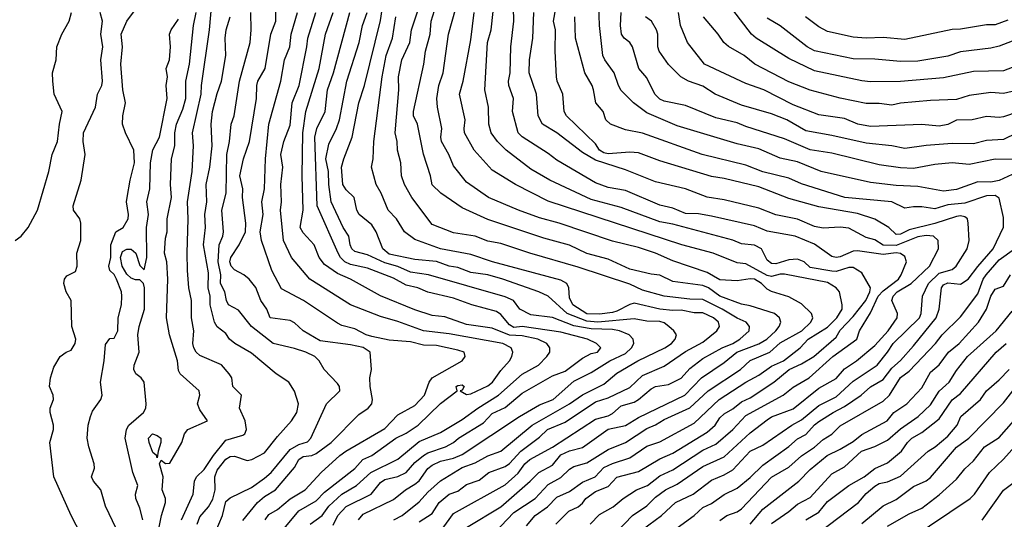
# Model space of a CAD drawing. Header units: metres. Extents: x -46681 to -43747, y -240911 to -237677.
# Tile 825 of 1056: x -44997 to -44882, y -239114 to -239056. Entities that reach past the tile are written whole.
import ezdxf

# ---------------------------------------------------------------- set-up
doc = ezdxf.new("R2010")
doc.units = ezdxf.units.M
doc.layers.add('CONTOUR_INDEX', color=1, linetype='Continuous')
doc.layers.add('CONTOUR_INTER', color=3, linetype='Continuous')

msp = doc.modelspace()

# ---------------------------------------------------------------- linework, layer by layer
at = {"layer": 'CONTOUR_INDEX'}
for points, elevation in [([(-44953.03, -239114.52), (-44952.09, -239114.02), (-44950.1, -239112.42), (-44949.1, -239111.29), (-44947.6, -239109.97), (-44945.1, -239108.43), (-44943.6, -239107.89), (-44942.1, -239107.06), (-44940.6, -239106.53), (-44936.97, -239103.52), (-44932.61, -239101.02), (-44931.1, -239099.98), (-44928.6, -239098.75), (-44927.1, -239097.47), (-44924.67, -239096.02), (-44921.51, -239094.52), (-44920.75, -239094.02), (-44920.3, -239093.52), (-44920.16, -239093.02), (-44920.46, -239092.52), (-44921.04, -239092.02), (-44921.6, -239091.62), (-44922.1, -239091.44), (-44923.6, -239091.42), (-44925.1, -239091.14), (-44929.33, -239091.52), (-44930.6, -239091.42), (-44932.88, -239090.52), (-44935.1, -239088.52), (-44936.17, -239088.02), (-44940.37, -239086.52), (-44942.1, -239086.01), (-44944.1, -239085.74), (-44945.6, -239085.17), (-44946.6, -239085.01), (-44948.1, -239084.47), (-44950.6, -239084.24), (-44953.6, -239083.61), (-44954.34, -239083.02), (-44955.1, -239081.02), (-44955.6, -239080.23), (-44957.09, -239079.02), (-44957.34, -239078.52), (-44957.67, -239077.02), (-44958.6, -239076.13), (-44958.97, -239075.52), (-44959.13, -239073.52), (-44958.88, -239072.52), (-44957.91, -239070.02), (-44957.12, -239066.02), (-44956.46, -239064.02), (-44954.6, -239056.44), (-44953.93, -239052.02)], 75), ([(-44980.79, -239117.52), (-44980.08, -239114.02), (-44979.61, -239112.52), (-44979.62, -239112.02), (-44980, -239111.02), (-44979.87, -239109.52), (-44980.31, -239108.02), (-44980.1, -239107.56), (-44979.6, -239107.96), (-44979.1, -239107.93), (-44977.73, -239105.52), (-44977.39, -239104.52), (-44977.02, -239104.02), (-44974.71, -239103.02), (-44975.6, -239101.74), (-44975.87, -239101.02), (-44975.6, -239100.02), (-44975.7, -239099.52), (-44977.91, -239097.52), (-44978.1, -239097.16), (-44978.2, -239096.02), (-44979.15, -239093.02), (-44979.5, -239091.02), (-44979.33, -239086.52), (-44979.46, -239084.52), (-44979.74, -239083.52), (-44979.6, -239081.77), (-44979.4, -239081.02), (-44979.43, -239079.52), (-44978.91, -239077.02), (-44979.05, -239075.52), (-44978.9, -239072.52), (-44978.54, -239071.02), (-44978.52, -239069.52), (-44978.34, -239068.52), (-44977.6, -239066.78), (-44977.24, -239065.52), (-44977.24, -239063.52), (-44976.82, -239061.52), (-44976.37, -239057.02), (-44976.04, -239055.52)], 65), ([(-44968.01, -239114.52), (-44967.6, -239113.88), (-44966.6, -239113.33), (-44965.1, -239112.06), (-44963.38, -239111.02), (-44961.51, -239109.02), (-44959.32, -239107.02), (-44958.64, -239106.52), (-44954.1, -239103.9), (-44952.6, -239102.32), (-44950.6, -239101.21), (-44949.49, -239100.02), (-44948.93, -239098.52), (-44948.6, -239098.02), (-44945.11, -239096.02), (-44944.76, -239095.52), (-44944.86, -239095.02), (-44945.6, -239094.78), (-44948.1, -239094.23), (-44949.6, -239094.19), (-44951.1, -239093.83), (-44953.6, -239093.62), (-44955.6, -239093.2), (-44956.26, -239093.02), (-44957.6, -239092.32), (-44959.1, -239091.9), (-44959.6, -239091.64), (-44963.55, -239089.02), (-44966.1, -239087.67), (-44967.24, -239085.52), (-44968.46, -239082.02), (-44968.59, -239081.02), (-44968.23, -239079.02), (-44968.42, -239077.52), (-44968.09, -239076.02), (-44967.98, -239072.52), (-44967.6, -239068.52), (-44966.21, -239063.52), (-44965.78, -239061.02), (-44965.14, -239059.52), (-44965.01, -239058.02), (-44964.26, -239055.52)], 70), ([(-44937.6, -239115.2), (-44936.62, -239114.02), (-44935.17, -239113.02), (-44934.1, -239111.89), (-44932.6, -239111.24), (-44931.1, -239110.14), (-44929.64, -239109.52), (-44928.6, -239108.42), (-44927.6, -239107.97), (-44925.6, -239107.32), (-44923.6, -239105.97), (-44922.1, -239105.43), (-44918.1, -239103.29), (-44915.19, -239100.52), (-44912.1, -239098.49), (-44910.6, -239097.7), (-44909.1, -239096.63), (-44907.72, -239096.02), (-44905.79, -239094.52), (-44904.83, -239093.52), (-44902.6, -239092.12), (-44901.51, -239091.02), (-44900.87, -239090.02), (-44900.87, -239089.52), (-44901.21, -239088.02), (-44901.57, -239087.52), (-44902.6, -239086.91), (-44907.6, -239085.93), (-44908.1, -239085.94), (-44909.1, -239086.22), (-44909.6, -239086.12), (-44912.1, -239084.73), (-44913.1, -239084.62), (-44915.9, -239083.52), (-44919.53, -239082.52), (-44935.1, -239077.45), (-44938.9, -239075.52), (-44941.6, -239073.84), (-44943.69, -239071.52), (-44944.81, -239069.52), (-44944.87, -239069.02), (-44944.73, -239068.02), (-44945.4, -239065.02), (-44944.97, -239063.52), (-44944.1, -239058.7), (-44943.69, -239055.52)], 80), ([(-44920.1, -239115.43), (-44918.1, -239114.02), (-44917.1, -239113.07), (-44916.1, -239112.6), (-44914.6, -239111.58), (-44913.1, -239110.82), (-44911.6, -239109.61), (-44910.1, -239108.16), (-44907.1, -239106), (-44906.1, -239105.11), (-44905.1, -239104.58), (-44904.1, -239103.46), (-44903.6, -239103.09), (-44901.95, -239102.02), (-44900.6, -239101.35), (-44898.66, -239100.02), (-44897.6, -239099.05), (-44896.1, -239098.19), (-44895.1, -239096.89), (-44894.1, -239095.97), (-44892.6, -239094.3), (-44889.95, -239091.02), (-44889.61, -239090.02), (-44889.33, -239087.52), (-44889.1, -239087.17), (-44888.6, -239086.95), (-44887.1, -239087.11), (-44886.21, -239086.52), (-44885.1, -239085.04), (-44883.3, -239083.02), (-44882.1, -239080.48), (-44882.1, -239079.36), (-44882.6, -239077.1), (-44883.1, -239076.79), (-44884.1, -239076.83), (-44886.6, -239077.71), (-44888.6, -239077.87), (-44890.1, -239078.34), (-44891.6, -239078.11), (-44892.6, -239078.1), (-44893.6, -239078.28), (-44895.1, -239077.55), (-44900.59, -239077.02), (-44905.6, -239075.44), (-44907.1, -239074.77), (-44910.1, -239074.03), (-44912.1, -239073.28), (-44917.16, -239072.02), (-44924.1, -239069.55), (-44926.1, -239069.15), (-44927.85, -239068.52), (-44928.37, -239068.02), (-44928.69, -239067.02), (-44929.55, -239066.02), (-44929.8, -239064.52), (-44929.97, -239064.02), (-44930.83, -239062.52), (-44931.9, -239058.52), (-44931.99, -239056.02)], 85), ([(-44879.1, -239064.26), (-44882.1, -239064.95), (-44883.6, -239064.81), (-44886.1, -239065.18), (-44887.6, -239065.62), (-44890.6, -239065.75), (-44894.1, -239066.07), (-44895.1, -239066.28), (-44896.6, -239066.11), (-44898.1, -239066.11), (-44901.1, -239065.48), (-44904.6, -239064.56), (-44907.1, -239063.59), (-44911.04, -239061.52), (-44912.28, -239060.52), (-44914.1, -239059.47), (-44914.65, -239059.02), (-44915.33, -239058.02), (-44917, -239056.02)], 90), ([(-44903.64, -239116.02), (-44898.98, -239112.52), (-44898.1, -239111.47), (-44897.1, -239110.61), (-44896.6, -239110.31), (-44895.6, -239110.1), (-44894.1, -239109.43), (-44890.88, -239106.52), (-44890.08, -239106.02), (-44888.6, -239104.77), (-44887.52, -239103.52), (-44887.07, -239102.52), (-44884.81, -239100.52), (-44884.09, -239099.52), (-44882.6, -239098.22), (-44881.46, -239097.02)], 90), ([(-44981.14, -239104.52), (-44980.6, -239104.7), (-44980.17, -239105.02), (-44980.14, -239105.52), (-44980.48, -239106.52), (-44980.6, -239107.3), (-44980.66, -239107.02), (-44981.1, -239106.68), (-44981.5, -239105.52), (-44981.58, -239105.02), (-44981.14, -239104.52)], 65)]:
    msp.add_lwpolyline(points, dxfattribs=dict(at, elevation=elevation))
at = {"layer": 'CONTOUR_INTER'}
for points, elevation in [([(-44934.18, -239115.02), (-44932.68, -239113.52), (-44931.59, -239113.02), (-44931.1, -239112.59), (-44930.69, -239112.02), (-44929.6, -239111.21), (-44928.1, -239110.66), (-44927.1, -239109.57), (-44924.6, -239108.91), (-44922.1, -239107.42), (-44920.6, -239106.77), (-44916.6, -239104.33), (-44915.68, -239103.52), (-44915.1, -239102.67), (-44914.6, -239102.19), (-44913.6, -239101.6), (-44912.6, -239100.78), (-44911.6, -239100.34), (-44908.82, -239098.52), (-44907.07, -239097.02), (-44905.6, -239096.39), (-44904.19, -239095.52), (-44901.6, -239093.27), (-44901.1, -239092.47), (-44899.6, -239090.87), (-44898.15, -239089.02), (-44897.66, -239088.02), (-44897.57, -239087.52), (-44898.6, -239085.79), (-44899.6, -239085.19), (-44900.1, -239085.18), (-44901.6, -239085.62), (-44902.1, -239085.6), (-44904.6, -239085.16), (-44905.3, -239084.52), (-44906.1, -239084.21), (-44907.1, -239084.3), (-44908.6, -239084.73), (-44909.1, -239084.71), (-44909.6, -239084.34), (-44910.28, -239083.02), (-44911.1, -239082.59), (-44912.6, -239082.41), (-44913.6, -239082), (-44920.6, -239080.15), (-44922.1, -239079.87), (-44926.6, -239078.21), (-44930.1, -239077.25), (-44934.89, -239075.02), (-44937.1, -239073.75), (-44939.97, -239071.52), (-44940.97, -239070.52), (-44941.73, -239069.52), (-44941.99, -239068.52), (-44942.05, -239066.52), (-44942.45, -239064.52), (-44942.14, -239059.02), (-44941.72, -239057.52), (-44940.89, -239050.02)], 81), ([(-44930.21, -239115.02), (-44929.1, -239113.9), (-44927.53, -239113.02), (-44926.37, -239112.02), (-44924.82, -239111.02), (-44923.54, -239110.52), (-44922.1, -239109.4), (-44920.6, -239108.72), (-44917.1, -239106.4), (-44915.6, -239105.71), (-44913.6, -239104), (-44912.1, -239102.4), (-44907.76, -239100.02), (-44906.6, -239099.08), (-44904.72, -239098.02), (-44901.99, -239095.52), (-44899.19, -239093.52), (-44898.88, -239092.52), (-44897.6, -239090.45), (-44896.69, -239088.52), (-44896.1, -239087.89), (-44894.35, -239086.52), (-44894.03, -239086.02), (-44893.41, -239084.52), (-44893.6, -239083.91), (-44894.1, -239083.53), (-44894.6, -239083.47), (-44896.1, -239083.66), (-44899.1, -239083.22), (-44899.6, -239083.26), (-44901.1, -239083.93), (-44901.6, -239084.01), (-44902.1, -239083.91), (-44904.1, -239082.47), (-44906.35, -239081.52), (-44909.6, -239080.93), (-44911.1, -239080.34), (-44916.1, -239079.2), (-44917.6, -239078.93), (-44919.1, -239078.91), (-44920.6, -239078.27), (-44922.1, -239077.94), (-44926.1, -239076.21), (-44928.1, -239075.87), (-44929.6, -239075.32), (-44934.1, -239072.68), (-44935.1, -239071.9), (-44938.1, -239069.99), (-44938.6, -239069.52), (-44939.23, -239067.02), (-44939.11, -239065.52), (-44939.67, -239064.02), (-44939.7, -239063.52), (-44939.52, -239062.52), (-44939.44, -239059.52), (-44939.1, -239056.52), (-44939.24, -239050.02)], 82), ([(-44881.1, -239074.36), (-44882.6, -239075.06), (-44883.6, -239075.26), (-44885.1, -239075.2), (-44887.6, -239076.11), (-44889.1, -239076.28), (-44892.1, -239075.76), (-44894.6, -239075.63), (-44897.6, -239075.27), (-44903.34, -239074.02), (-44906.1, -239072.87), (-44908.1, -239072.45), (-44910.6, -239071.39), (-44913.1, -239070.81), (-44920.1, -239068.69), (-44923.6, -239067.2), (-44925.18, -239066.02), (-44926.6, -239064.58), (-44926.91, -239064.02), (-44927.43, -239062.52), (-44928.5, -239061.02), (-44928.72, -239060.52), (-44929.13, -239057.02), (-44929.22, -239053.52)], 86), ([(-44977.77, -239114.52), (-44976.39, -239111.52), (-44976.24, -239110.02), (-44976, -239109.52), (-44975.1, -239108.67), (-44974.03, -239107.02), (-44972.6, -239105.26), (-44970.6, -239104.69), (-44970.39, -239104.52), (-44970.18, -239104.02), (-44970.35, -239103.02), (-44970.99, -239101.52), (-44970.76, -239100.02), (-44971.78, -239099.02), (-44971.9, -239098.02), (-44972.19, -239097.52), (-44973.1, -239096.51), (-44975.6, -239095.41), (-44976.04, -239095.02), (-44976.33, -239094.52), (-44976.44, -239094.02), (-44976.31, -239092.52), (-44976.59, -239091.02), (-44976.59, -239089.02), (-44976.91, -239087.52), (-44977.05, -239085.52), (-44977.11, -239083.52), (-44976.96, -239079.52), (-44977.05, -239077.52), (-44976.5, -239074.02), (-44976.34, -239071.02), (-44976.49, -239069.52), (-44975.46, -239065.02), (-44975.43, -239064.02), (-44974.5, -239057.52), (-44974.2, -239054.02)], 66), ([(-44970.6, -239114.58), (-44968.92, -239112.52), (-44968.1, -239111.81), (-44966.83, -239111.02), (-44964.6, -239108.44), (-44964.1, -239107.5), (-44963.6, -239107.15), (-44962.6, -239107.02), (-44962.1, -239106.8), (-44960.33, -239105.52), (-44957.1, -239102.26), (-44956.05, -239101.52), (-44955.61, -239101.02), (-44955.53, -239100.52), (-44955.79, -239099.02), (-44955.83, -239098.02), (-44955.66, -239097.02), (-44955.81, -239095.02), (-44956.6, -239094.46), (-44958.1, -239094.15), (-44961.6, -239093.69), (-44963.58, -239092.52), (-44964.6, -239091.61), (-44965.1, -239091.35), (-44967.43, -239091.02), (-44967.82, -239090.02), (-44968.52, -239089.02), (-44969.1, -239087.5), (-44969.86, -239086.52), (-44970.51, -239086.02), (-44971.6, -239085.43), (-44971.98, -239085.02), (-44972.13, -239084.52), (-44972.02, -239084.02), (-44971.03, -239082.52), (-44970.3, -239081.02), (-44970.27, -239080.02), (-44970.65, -239077.02), (-44970.6, -239076.02), (-44970.98, -239074.52), (-44970.53, -239072.52), (-44969.82, -239070.52), (-44969.04, -239065.52), (-44969, -239064.02), (-44968.86, -239063.52), (-44968, -239062.02), (-44967.36, -239058.02), (-44966.76, -239056.52), (-44966.77, -239054.02)], 69), ([(-44947.73, -239116.02), (-44946.1, -239113.79), (-44940.1, -239110.45), (-44938.6, -239109.11), (-44937.8, -239108.02), (-44937.21, -239107.52), (-44934.6, -239106.06), (-44929.6, -239102.8), (-44928.1, -239102.41), (-44927.6, -239102.15), (-44926.6, -239101.25), (-44925.1, -239100.83), (-44924.6, -239100.54), (-44923.1, -239099.27), (-44922.6, -239099.02), (-44921.1, -239098.77), (-44919.6, -239098.03), (-44918.6, -239096.91), (-44917.1, -239095.74), (-44914.83, -239094.52), (-44913.59, -239094.02), (-44912.79, -239093.52), (-44911.69, -239092.52), (-44911.65, -239092.02), (-44912.05, -239091.52), (-44913.1, -239091.08), (-44914.84, -239090.02), (-44917.1, -239088.88), (-44918.6, -239088.85), (-44921.6, -239088.52), (-44924.1, -239087.81), (-44925.6, -239087.12), (-44931.6, -239085.12), (-44937.21, -239083.52), (-44940.6, -239082.38), (-44942.1, -239082.11), (-44943.6, -239081.54), (-44946.1, -239081.13), (-44948.6, -239080.19), (-44950.96, -239077.02), (-44951.8, -239075.52), (-44952.15, -239074.52), (-44952.23, -239073.02), (-44952.62, -239071.52), (-44952.67, -239070.52), (-44952.9, -239069.52), (-44952.46, -239064.52), (-44952.49, -239063.02), (-44952.1, -239061.02), (-44951.2, -239059.02), (-44951, -239057.52), (-44950, -239054.52)], 77), ([(-44944.6, -239115.41), (-44940.6, -239113), (-44937.17, -239110.02), (-44936.19, -239109.02), (-44934.6, -239108.17), (-44933.6, -239106.96), (-44932.6, -239106.48), (-44931.1, -239106.1), (-44928.1, -239103.99), (-44926.1, -239103.54), (-44924.6, -239102.62), (-44919.19, -239100.02), (-44917.25, -239098.02), (-44914.6, -239096.23), (-44913.13, -239095.02), (-44910.6, -239094.06), (-44909.66, -239093.52), (-44908.61, -239092.52), (-44908.2, -239092.02), (-44908.01, -239091.52), (-44908.16, -239091.02), (-44908.75, -239090.52), (-44911.6, -239089.63), (-44912.6, -239089.44), (-44915.1, -239088.49), (-44916.44, -239087.52), (-44917.1, -239087.25), (-44920.6, -239086.81), (-44922.1, -239086.07), (-44923.1, -239085.96), (-44925.6, -239085.38), (-44928.1, -239084.2), (-44930.6, -239083.55), (-44932.6, -239082.58), (-44935.6, -239081.75), (-44942.1, -239079.58), (-44945.1, -239078.24), (-44947.58, -239076.52), (-44948.6, -239075.57), (-44948.79, -239074.52), (-44949.6, -239071.99), (-44950.28, -239068.52), (-44950.74, -239067.52), (-44950.75, -239067.02), (-44949.54, -239061.52), (-44949.35, -239060.02), (-44948.82, -239058.02), (-44948.71, -239056.52), (-44947.91, -239054.02)], 78), ([(-44997.1, -239082.03), (-44996.39, -239081.52), (-44995.6, -239080.54), (-44994.51, -239078.52), (-44993.19, -239074.02), (-44992.81, -239072.02), (-44992.18, -239070.52), (-44991.96, -239068.52), (-44991.65, -239067.02), (-44992.58, -239065.02), (-44992.73, -239063.52), (-44992.74, -239062.52), (-44992.35, -239061.02), (-44992.27, -239059.52), (-44991.68, -239058.02), (-44990.81, -239056.52), (-44990.56, -239055.52)], 61), ([(-44988.26, -239118.52), (-44990.6, -239114.03), (-44992.61, -239109.52), (-44993.08, -239105.52), (-44992.64, -239104.02), (-44992.63, -239103.52), (-44993.05, -239102.02), (-44993.04, -239101.52), (-44992.65, -239100.52), (-44992.7, -239100.02), (-44993.1, -239099.02), (-44992.99, -239098.02), (-44992.6, -239096.77), (-44991.85, -239095.52), (-44991.18, -239095.02), (-44990.6, -239094.78), (-44990.14, -239094.02), (-44990.06, -239093.52), (-44990.52, -239092.02), (-44990.59, -239089.02), (-44991.16, -239088.02), (-44991.44, -239087.02), (-44991.37, -239086.52), (-44991.1, -239086.13), (-44990.1, -239085.64), (-44989.89, -239085.02), (-44989.91, -239083.52), (-44989.46, -239082.02), (-44989.45, -239080.02), (-44989.56, -239079.52), (-44990.31, -239078.52), (-44990.34, -239078.02), (-44989.44, -239075.02), (-44988.95, -239072.02), (-44989.21, -239070.52), (-44989.15, -239069.52), (-44987.74, -239066.52), (-44987.52, -239065.02), (-44987.02, -239064.02), (-44986.94, -239063.52), (-44987.15, -239061.02), (-44986.9, -239059.52), (-44987.14, -239058.02), (-44986.94, -239056.52), (-44987.22, -239055.52)], 62), ([(-44985.34, -239115.52), (-44986.6, -239112.93), (-44987.13, -239111.02), (-44987.98, -239110.02), (-44988.24, -239109.52), (-44987.86, -239108.52), (-44987.92, -239108.02), (-44988.54, -239106.02), (-44988.71, -239105.02), (-44988.61, -239103.52), (-44988.35, -239102.52), (-44988.1, -239101.9), (-44987.13, -239100.52), (-44987, -239100.02), (-44987.18, -239098.52), (-44986.76, -239096.02), (-44986.6, -239094.11), (-44986.1, -239093.44), (-44985.6, -239093.4), (-44985.15, -239092.52), (-44985.11, -239091.02), (-44984.74, -239089.52), (-44984.68, -239088.52), (-44984.73, -239088.02), (-44985.3, -239086.52), (-44985.6, -239085.99), (-44986.08, -239085.52), (-44986.22, -239085.02), (-44985.99, -239084.02), (-44985.97, -239082.52), (-44985.39, -239081.02), (-44984.54, -239080.52), (-44983.97, -239079.52), (-44983.9, -239079.02), (-44984.14, -239077.52), (-44984.09, -239077.02), (-44983.74, -239075.02), (-44983.21, -239073.02), (-44983.29, -239071.52), (-44984.28, -239069.52), (-44984.62, -239068.52), (-44984.58, -239067.52), (-44984.27, -239066.02), (-44984.58, -239064.52), (-44984.8, -239061.52), (-44984.62, -239059.52), (-44984.76, -239058.02), (-44984.1, -239056.53), (-44982.99, -239055.02)], 63), ([(-44973.83, -239116.02), (-44972.99, -239114.02), (-44972.6, -239112.37), (-44972.1, -239111.96), (-44969.6, -239110.76), (-44968.1, -239109.68), (-44967.3, -239109.02), (-44965.1, -239106.33), (-44964.1, -239105.74), (-44963.1, -239105.44), (-44962.71, -239105.02), (-44960.9, -239101.02), (-44959.33, -239099.52), (-44959.37, -239099.02), (-44959.6, -239098.68), (-44961.16, -239097.02), (-44961.74, -239096.02), (-44962.22, -239095.52), (-44963.29, -239095.02), (-44964.6, -239094.61), (-44967.1, -239094.01), (-44969.6, -239092.04), (-44971.1, -239090.12), (-44972.3, -239089.52), (-44972.52, -239089.02), (-44972.71, -239088.02), (-44973.21, -239087.02), (-44973.17, -239086.02), (-44973.47, -239084.52), (-44973.35, -239082.52), (-44972.94, -239081.52), (-44972.88, -239081.02), (-44973.07, -239078.52), (-44972.57, -239076.52), (-44972.46, -239072.02), (-44972.15, -239070.52), (-44971.96, -239068.52), (-44971.61, -239067.52), (-44970.99, -239063.52), (-44969.77, -239059.02), (-44969.63, -239057.52), (-44969.7, -239055.52)], 68), ([(-44965.81, -239115.52), (-44964.1, -239113.46), (-44962.1, -239112.29), (-44961.1, -239111.3), (-44957.6, -239108.53), (-44956.65, -239107.52), (-44955.6, -239107.02), (-44952.83, -239105.02), (-44951.6, -239104.45), (-44950.21, -239103.52), (-44947.6, -239100.97), (-44945.68, -239099.52), (-44945.78, -239099.02), (-44945.6, -239098.88), (-44945.1, -239098.83), (-44944.88, -239099.02), (-44945.1, -239099.44), (-44945.34, -239099.52), (-44944.6, -239099.93), (-44944.1, -239099.85), (-44942.1, -239098.95), (-44941.56, -239098.52), (-44940.6, -239097.14), (-44939.6, -239096.02), (-44939.3, -239095.52), (-44939.21, -239095.02), (-44939.4, -239094.52), (-44940.37, -239094.02), (-44946.6, -239092.9), (-44949.6, -239092.53), (-44952.6, -239091.44), (-44954.6, -239090.88), (-44958.1, -239089.52), (-44962.82, -239086.52), (-44964.97, -239084.02), (-44965.87, -239082.02), (-44966.25, -239078.52), (-44966.12, -239077.52), (-44966.21, -239075.52), (-44965.95, -239073.52), (-44966.19, -239072.02), (-44965.86, -239070.52), (-44965.1, -239068.61), (-44964.87, -239066.02), (-44964.08, -239064.02), (-44963.15, -239059.52), (-44963.05, -239058.52), (-44962.11, -239055.52)], 71), ([(-44962.77, -239115.02), (-44961.39, -239114.02), (-44960.6, -239112.93), (-44959.1, -239111.55), (-44957.39, -239110.52), (-44955.74, -239109.02), (-44952.6, -239107.46), (-44950.1, -239105.39), (-44947.6, -239104.38), (-44945.1, -239102.86), (-44943.29, -239101.52), (-44940.87, -239100.02), (-44938.1, -239097.56), (-44936.22, -239096.52), (-44935.23, -239095.52), (-44934.9, -239095.02), (-44934.9, -239094.52), (-44935.25, -239094.02), (-44936.31, -239093.52), (-44938.1, -239093.11), (-44939.6, -239093.06), (-44941.6, -239092.21), (-44944.6, -239091.8), (-44947.1, -239090.92), (-44948.6, -239090.77), (-44950.6, -239090.1), (-44954.6, -239088.46), (-44958.1, -239086.52), (-44959.6, -239085.88), (-44961.1, -239084.83), (-44961.75, -239084.02), (-44962.33, -239082.52), (-44963.6, -239081.14), (-44963.95, -239080.52), (-44963.6, -239078.52), (-44963.72, -239074.52), (-44963.62, -239069.52), (-44963.27, -239067.02), (-44961.75, -239062.02), (-44960.98, -239058.02), (-44960.11, -239055.52)], 72), ([(-44960.1, -239115.15), (-44959.56, -239114.02), (-44958.6, -239112.98), (-44955.68, -239111.52), (-44954.6, -239110.18), (-44954.1, -239109.82), (-44952.6, -239109.46), (-44951.6, -239109), (-44950.6, -239107.86), (-44949.6, -239107.02), (-44949.1, -239106.73), (-44947.04, -239106.02), (-44946.12, -239105.52), (-44945.53, -239105.02), (-44942.6, -239103.23), (-44941.6, -239102.14), (-44940.1, -239101.45), (-44938.1, -239099.8), (-44934.6, -239097.77), (-44933.1, -239097.21), (-44931.1, -239095.7), (-44930.1, -239095.19), (-44929.36, -239095.02), (-44928.97, -239094.52), (-44929.48, -239094.02), (-44930.5, -239093.52), (-44933.6, -239092.69), (-44938.1, -239092.04), (-44939.1, -239092.14), (-44939.6, -239091.83), (-44940.6, -239090.62), (-44941.1, -239090.28), (-44943.99, -239089.52), (-44946.1, -239088.74), (-44949.1, -239088.05), (-44950.26, -239087.52), (-44951.6, -239087.21), (-44953.1, -239086.4), (-44956.1, -239085.26), (-44958.1, -239084.81), (-44958.74, -239084.52), (-44959.25, -239084.02), (-44959.53, -239083.52), (-44961.96, -239078.02), (-44962.24, -239070.02), (-44962.01, -239069.02), (-44961.05, -239067.02), (-44960.78, -239064.52), (-44960.05, -239062.52), (-44958.15, -239055.52)], 73), ([(-44957.17, -239114.52), (-44956.6, -239113.85), (-44953.1, -239112.15), (-44951.68, -239111.02), (-44950.6, -239110.38), (-44950.1, -239109.99), (-44949.1, -239108.54), (-44948.6, -239108.17), (-44947.6, -239107.71), (-44946.1, -239107.33), (-44945.1, -239106.93), (-44938.44, -239102.52), (-44936.1, -239101.16), (-44934.49, -239100.52), (-44932.1, -239098.4), (-44930.1, -239097.38), (-44927.91, -239096.02), (-44926.1, -239095.18), (-44925.39, -239094.52), (-44925.14, -239094.02), (-44925.21, -239093.52), (-44925.67, -239093.02), (-44926.79, -239092.52), (-44927.6, -239092.38), (-44930.1, -239092.3), (-44932.1, -239091.96), (-44934.6, -239090.99), (-44937.1, -239090.67), (-44938.39, -239090.02), (-44939.13, -239089.02), (-44940.1, -239088.57), (-44949, -239086.02), (-44951.1, -239085.72), (-44952.6, -239085.07), (-44954.1, -239084.63), (-44956.1, -239083.71), (-44957.6, -239083.3), (-44957.92, -239083.02), (-44958.13, -239082.52), (-44958.28, -239081.52), (-44958.94, -239080.52), (-44960.33, -239077.52), (-44960.62, -239075.52), (-44960.63, -239074.02), (-44960.94, -239072.52), (-44960.6, -239070.84), (-44959.71, -239069.02), (-44959.37, -239068.02), (-44958.5, -239063.52), (-44957.08, -239059.02), (-44956.71, -239057.02), (-44956.16, -239055.52)], 74), ([(-44941.33, -239116.02), (-44939.1, -239113.68), (-44936.59, -239112.02), (-44935.1, -239110.4), (-44933.6, -239109.6), (-44932.6, -239108.61), (-44932.1, -239108.3), (-44930.6, -239107.87), (-44928.1, -239106.35), (-44926.1, -239105.51), (-44923.6, -239103.9), (-44922.6, -239103.47), (-44921.6, -239102.84), (-44918.6, -239101.51), (-44916.49, -239099.52), (-44912.73, -239097.02), (-44911.6, -239096), (-44909.3, -239095.02), (-44908.1, -239093.92), (-44905.58, -239092.52), (-44904.52, -239091.52), (-44904.29, -239091.02), (-44904.46, -239090.52), (-44905.6, -239089.38), (-44907.1, -239088.58), (-44909.1, -239087.98), (-44909.6, -239087.7), (-44910.26, -239087.02), (-44911.1, -239086.54), (-44911.6, -239086.48), (-44913.1, -239086.73), (-44915.1, -239086.61), (-44916.6, -239085.76), (-44920.6, -239084.39), (-44922.61, -239083.52), (-44924.6, -239082.85), (-44927.6, -239082.12), (-44933.8, -239080.02), (-44936.1, -239079.4), (-44938.54, -239078.52), (-44942.05, -239077.02), (-44944.6, -239075.26), (-44946.1, -239073.37), (-44946.64, -239072.02), (-44947.49, -239070.52), (-44947.58, -239070.02), (-44947.45, -239069.02), (-44947.98, -239066.52), (-44948.03, -239065.52), (-44947.82, -239064.02), (-44947.32, -239062.52), (-44946.68, -239058.02), (-44945.84, -239055.02)], 79), ([(-44927.1, -239115.9), (-44925.26, -239114.02), (-44923.6, -239112.88), (-44922.6, -239111.88), (-44921.43, -239111.02), (-44920.1, -239110.37), (-44917.1, -239108.33), (-44914.6, -239107.18), (-44911.6, -239104.41), (-44909.6, -239102.88), (-44909.1, -239102.53), (-44906.6, -239101.6), (-44903.6, -239099.21), (-44901.6, -239098.1), (-44900.6, -239096.96), (-44899.23, -239096.02), (-44897.1, -239094.26), (-44895.55, -239092.52), (-44894.5, -239091.02), (-44894.46, -239090.52), (-44895.12, -239089.02), (-44894.97, -239088.52), (-44894.47, -239088.02), (-44892.85, -239087.02), (-44890.73, -239085.02), (-44889.68, -239083.02), (-44889.73, -239082.02), (-44890.25, -239081.52), (-44891.1, -239081.44), (-44892.1, -239081.61), (-44894.6, -239082.6), (-44896.1, -239082.59), (-44897.1, -239081.97), (-44898.1, -239081.67), (-44900.1, -239080.61), (-44901.1, -239080.47), (-44903.1, -239080.61), (-44904.1, -239080.42), (-44906.1, -239079.56), (-44908.6, -239079.03), (-44910.6, -239078.26), (-44914.6, -239077.29), (-44916.6, -239076.99), (-44919.1, -239076.03), (-44922.6, -239075.21), (-44926.1, -239073.83), (-44929.6, -239072.69), (-44931.1, -239071.79), (-44934.1, -239069.52), (-44935.74, -239068.52), (-44936.24, -239067.52), (-44936.45, -239065.02), (-44937.3, -239062.52), (-44937.25, -239061.02), (-44936.87, -239058.52), (-44936.75, -239055.52)], 83), ([(-44924.1, -239115.64), (-44921.92, -239114.02), (-44920.27, -239112.52), (-44918.24, -239111.52), (-44916.1, -239109.91), (-44914.6, -239109.27), (-44913.6, -239108.69), (-44911.6, -239106.53), (-44910.1, -239105.85), (-44906.76, -239103.52), (-44905.6, -239102.89), (-44903.6, -239101.23), (-44901.6, -239100.23), (-44899.6, -239098.38), (-44896.82, -239096.52), (-44895.6, -239095.02), (-44894.97, -239094.02), (-44891.87, -239091.02), (-44891.69, -239090.52), (-44891.55, -239088.52), (-44890.84, -239087.02), (-44889.6, -239085.83), (-44888.1, -239085.4), (-44887.62, -239085.02), (-44886.33, -239083.02), (-44886.1, -239082.02), (-44886.22, -239080.02), (-44886.32, -239079.52), (-44886.6, -239079.28), (-44887.1, -239079.18), (-44887.6, -239079.26), (-44890.1, -239080.06), (-44893.1, -239080.8), (-44894.1, -239081.28), (-44894.6, -239081.33), (-44895.45, -239080.52), (-44897.1, -239079.55), (-44899.1, -239078.88), (-44903.6, -239078.1), (-44907.1, -239077.15), (-44910.6, -239075.79), (-44914.6, -239074.82), (-44916.1, -239074.6), (-44922.1, -239072.78), (-44924.6, -239071.82), (-44925.6, -239071.76), (-44928.1, -239071.94), (-44928.6, -239071.83), (-44929.11, -239071.52), (-44929.6, -239070.79), (-44932.95, -239067.52), (-44933.24, -239067.02), (-44933.37, -239065.02), (-44934.05, -239063.52), (-44934.14, -239063.02), (-44934.29, -239060.02), (-44934.23, -239057.52), (-44934.47, -239056.52), (-44934.21, -239055.02)], 84), ([(-44881.1, -239072.62), (-44883.1, -239072.58), (-44886.1, -239073.2), (-44888.1, -239073.02), (-44890.1, -239073.2), (-44892.6, -239073.66), (-44894.1, -239073.58), (-44896.6, -239073.24), (-44902.1, -239071.89), (-44904.6, -239071.5), (-44907.6, -239070.2), (-44912.1, -239068.77), (-44913.1, -239068.34), (-44915.6, -239067.75), (-44919.1, -239066.32), (-44921.6, -239065.84), (-44922.1, -239065.59), (-44922.69, -239065.02), (-44923.6, -239063.13), (-44924.55, -239062.02), (-44925.26, -239059.52), (-44925.58, -239059.02), (-44926.24, -239058.52), (-44926.57, -239058.02), (-44926.67, -239057.02), (-44926.58, -239055.52)], 87), ([(-44878.6, -239066.45), (-44882.1, -239067.65), (-44882.6, -239067.72), (-44884.1, -239067.6), (-44885.76, -239068.02), (-44887.6, -239068.04), (-44888.6, -239068.54), (-44889.6, -239068.74), (-44891.6, -239068.54), (-44897.6, -239068.79), (-44899.05, -239068.52), (-44900.6, -239067.85), (-44903.6, -239067.43), (-44906.6, -239066.27), (-44910, -239064.52), (-44912.1, -239063.78), (-44916.91, -239061.52), (-44918.88, -239059.02), (-44919.71, -239057.02), (-44919.92, -239055.52)], 89), ([(-44881.1, -239061.92), (-44882.1, -239062.31), (-44885.6, -239062.37), (-44889.1, -239063.11), (-44894.1, -239063.55), (-44897.6, -239063.57), (-44898.6, -239063.46), (-44904.1, -239062.3), (-44907.1, -239060.86), (-44910.9, -239058.52), (-44911.43, -239058.02), (-44913.6, -239055.22)], 91), ([(-44982.26, -239114.52), (-44982.6, -239113.15), (-44983.07, -239112.02), (-44983.09, -239111.52), (-44982.83, -239110.52), (-44983.4, -239109.02), (-44984.3, -239105.02), (-44984.16, -239104.02), (-44983.89, -239103.52), (-44982.17, -239102.02), (-44981.9, -239101.52), (-44981.85, -239101.02), (-44982.09, -239098.52), (-44982.44, -239098.02), (-44983.08, -239097.52), (-44983.29, -239097.02), (-44983.24, -239096.52), (-44982.67, -239095.02), (-44982.84, -239093.02), (-44982.67, -239092.02), (-44982.04, -239090.02), (-44982.06, -239087.52), (-44982.18, -239087.02), (-44982.6, -239086.61), (-44983.1, -239086.61), (-44983.6, -239086.43), (-44984.1, -239085.94), (-44984.65, -239085.02), (-44984.85, -239084.02), (-44984.6, -239083.3), (-44984.1, -239083.05), (-44983.6, -239083.04), (-44983.06, -239083.52), (-44982.6, -239084.95), (-44982.1, -239085.44), (-44981.79, -239084.02), (-44981.81, -239080.52), (-44981.6, -239079.02), (-44981.79, -239077.52), (-44981.45, -239076.02), (-44981.37, -239073.02), (-44981.1, -239071.49), (-44980.31, -239070.02), (-44979.42, -239065.52), (-44979.54, -239064.02), (-44979.38, -239063.02), (-44979.52, -239062.02), (-44979.14, -239061.02), (-44979.05, -239059.52), (-44979.13, -239058.02), (-44978.97, -239057.52), (-44978.1, -239056.28)], 64), ([(-44975.92, -239115.02), (-44975.6, -239114.17), (-44974.6, -239113.01), (-44974.1, -239112.11), (-44973.82, -239111.02), (-44973.87, -239109.52), (-44973.6, -239108.75), (-44972.6, -239107.47), (-44972.1, -239107.15), (-44971.6, -239107.11), (-44970.1, -239107.6), (-44969.55, -239107.52), (-44968.1, -239106.74), (-44966.6, -239104.83), (-44964.96, -239103.02), (-44964.34, -239102.02), (-44964.12, -239101.02), (-44964.6, -239099.57), (-44965.25, -239098.52), (-44966.72, -239097.52), (-44969.6, -239095.13), (-44971.54, -239094.02), (-44972.18, -239093.52), (-44972.6, -239092.83), (-44973.6, -239092.07), (-44973.92, -239091.52), (-44974.43, -239089.52), (-44974.42, -239088.52), (-44974.63, -239087.52), (-44974.6, -239085.8), (-44975.18, -239082.52), (-44974.96, -239080.52), (-44975.02, -239079.02), (-44974.8, -239077.52), (-44974.89, -239075.52), (-44974.45, -239073.52), (-44974.17, -239071.02), (-44974.29, -239068.52), (-44974.13, -239067.02), (-44973.6, -239064.93), (-44973.1, -239063.52), (-44972.6, -239060.52), (-44972.68, -239058.52), (-44972.54, -239057.52), (-44972.07, -239056.02)], 67), ([(-44950.1, -239114.76), (-44948.6, -239113.78), (-44947.78, -239112.52), (-44946.6, -239111.52), (-44945.6, -239111.2), (-44944.6, -239110.39), (-44943.1, -239109.92), (-44941.99, -239109.02), (-44940.1, -239108.3), (-44939.6, -239107.97), (-44938.26, -239106.52), (-44936.1, -239104.89), (-44935.17, -239104.02), (-44933.1, -239103.17), (-44929.6, -239100.78), (-44928.1, -239100.34), (-44925.6, -239099.14), (-44924.1, -239097.73), (-44921.6, -239096.66), (-44919.1, -239094.95), (-44917.1, -239093.86), (-44915.46, -239092.52), (-44915.17, -239092.02), (-44915.29, -239091.52), (-44915.86, -239091.02), (-44917.1, -239090.45), (-44918.1, -239090.44), (-44919.6, -239090.14), (-44920.6, -239090.16), (-44922.1, -239090), (-44925.1, -239089.34), (-44925.6, -239089.46), (-44927.1, -239090.27), (-44927.6, -239090.41), (-44929.1, -239090.61), (-44930.6, -239090.55), (-44932.21, -239089.52), (-44932.6, -239088.7), (-44932.68, -239087.52), (-44932.9, -239087.02), (-44933.6, -239086.65), (-44941.57, -239084.52), (-44944.1, -239083.65), (-44947.6, -239082.99), (-44950.6, -239081.9), (-44951.79, -239081.02), (-44952.74, -239079.52), (-44953.69, -239078.52), (-44954.53, -239076.52), (-44955.1, -239075.51), (-44955.65, -239073.52), (-44955.44, -239072.52), (-44955.37, -239070.52), (-44954.4, -239063.02), (-44953.92, -239060.52), (-44953.2, -239058.52), (-44952.83, -239056.02)], 76), ([(-44880.6, -239069.57), (-44882.1, -239070.27), (-44884.1, -239070.42), (-44885.6, -239070.79), (-44888.1, -239070.77), (-44891.1, -239070.97), (-44893.6, -239071.33), (-44895.1, -239071.03), (-44898.1, -239070.72), (-44902.1, -239069.81), (-44905.1, -239069.28), (-44907.32, -239068.02), (-44909.1, -239067.31), (-44912.6, -239066.28), (-44915.67, -239065.02), (-44917.1, -239064.08), (-44918.78, -239063.52), (-44919.66, -239063.02), (-44921.1, -239061.55), (-44922.17, -239060.02), (-44922.32, -239059.52), (-44922.35, -239058.02), (-44922.5, -239057.52), (-44923.08, -239056.52), (-44923.76, -239056.02)], 88), ([(-44881.1, -239058.86), (-44882.6, -239059.42), (-44883.6, -239059.65), (-44887.1, -239060.08), (-44888.6, -239060.61), (-44892.1, -239061.18), (-44894.1, -239061.2), (-44897.1, -239060.95), (-44899.6, -239060.92), (-44904.1, -239059.99), (-44904.97, -239059.52), (-44908.1, -239057.07), (-44909.6, -239056.17)], 92), ([(-44881.6, -239056.43), (-44883.1, -239056.96), (-44884.1, -239056.96), (-44887.1, -239057.46), (-44888.1, -239057.51), (-44893.6, -239058.66), (-44896.1, -239058.43), (-44898.1, -239058.5), (-44899.6, -239058.4), (-44902.6, -239057.72), (-44903.6, -239057.18), (-44905.17, -239056.02)], 93), ([(-44915.1, -239114.58), (-44914.29, -239114.02), (-44913.1, -239113.58), (-44912.6, -239113.25), (-44909.1, -239109.55), (-44907.1, -239108.39), (-44905.6, -239107.09), (-44904.1, -239106.08), (-44903.1, -239105.18), (-44902.1, -239104.57), (-44901.1, -239103.6), (-44896.1, -239100.7), (-44895.36, -239100.02), (-44894.1, -239097.96), (-44893.1, -239097.22), (-44890.03, -239094.02), (-44889.25, -239093.02), (-44887.1, -239090.92), (-44885.1, -239088.23), (-44884.47, -239086.52), (-44884.12, -239086.02), (-44882.6, -239084.29), (-44880.85, -239083.02)], 86), ([(-44911.6, -239115.01), (-44910.1, -239113.28), (-44905.94, -239110.02), (-44904.6, -239108.66), (-44902.62, -239107.02), (-44901.1, -239106.29), (-44899.6, -239105.39), (-44898.6, -239104.61), (-44895.64, -239103.02), (-44894.88, -239102.02), (-44893.37, -239101.02), (-44891.6, -239099.15), (-44890.6, -239097.35), (-44889.6, -239096.48), (-44888.53, -239095.02), (-44887.26, -239094.02), (-44885.01, -239091.52), (-44884.09, -239090.02), (-44883.58, -239088.52), (-44883.1, -239087.71), (-44882.1, -239087.35), (-44881.32, -239086.02)], 87), ([(-44909.1, -239114.95), (-44907.1, -239113.56), (-44906.1, -239112.7), (-44904.6, -239111.91), (-44902.1, -239109.15), (-44900.6, -239108.37), (-44898.65, -239106.52), (-44897.1, -239105.98), (-44895.6, -239105.26), (-44894.1, -239103.95), (-44892.04, -239102.52), (-44890.6, -239101.15), (-44889.6, -239099.57), (-44888.44, -239098.52), (-44887.6, -239097.14), (-44886.32, -239095.52), (-44882.95, -239092.52), (-44881.1, -239090.24)], 88), ([(-44905.1, -239114.53), (-44903.6, -239113.64), (-44902.6, -239112.4), (-44900.1, -239110.54), (-44898.33, -239109.52), (-44897.1, -239108.53), (-44895.6, -239107.87), (-44893.97, -239106.52), (-44893.29, -239105.52), (-44892.78, -239105.02), (-44891.6, -239104.38), (-44889.6, -239102.76), (-44888.1, -239100.55), (-44887.1, -239099.84), (-44882.98, -239095.02), (-44881.8, -239094.02)], 89), ([(-44898.6, -239114.93), (-44896.1, -239112.89), (-44894.6, -239112.17), (-44892.6, -239110.65), (-44891.1, -239110), (-44890.6, -239109.59), (-44887.6, -239106.06), (-44886.16, -239105.02), (-44882.1, -239100.91), (-44881.02, -239099.52)], 91), ([(-44895.6, -239115.27), (-44893.1, -239113.82), (-44891.6, -239113.16), (-44889.6, -239111.61), (-44887.6, -239109.77), (-44886.6, -239108.58), (-44885.6, -239107.66), (-44884.32, -239106.02), (-44882.6, -239104.95), (-44880.93, -239103.02)], 92), ([(-44893.1, -239116.82), (-44885.98, -239112.02), (-44885.49, -239111.52), (-44883.74, -239109.02), (-44882.1, -239107.48), (-44879.49, -239104.52)], 93), ([(-44884.6, -239114.56), (-44882.1, -239111.05), (-44880.05, -239109.52)], 94)]:
    msp.add_lwpolyline(points, dxfattribs=dict(at, elevation=elevation))

doc.saveas('drawing.dxf')
